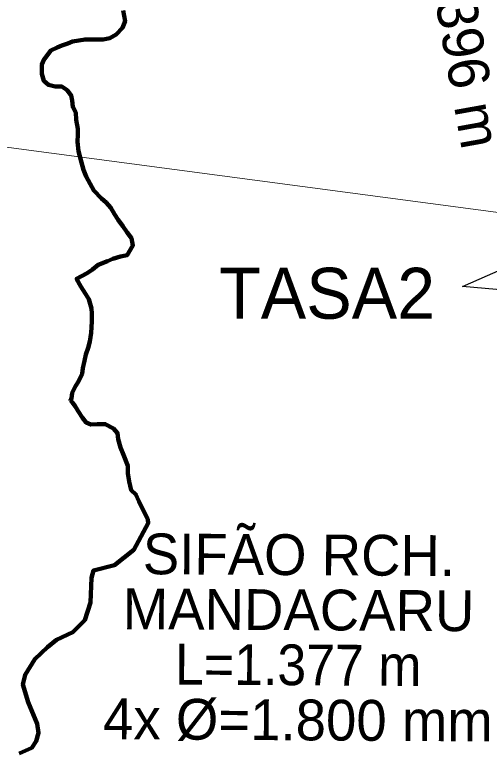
# Model space of a CAD drawing. Extents: x -1643653 to 4543381, y 1624270 to 13878484.
# Drawn here: x 736747 to 741400, y 8941082 to 8948296 of the extents above; entities that cross this region are included whole.
import ezdxf
from ezdxf.enums import TextEntityAlignment as Align

# ---------------------------------------------------------------- set-up
doc = ezdxf.new("R2010")
doc.units = 0
doc.header["$LTSCALE"] = 160
for name, color, linetype, lineweight in [('24', 7, 'Continuous', 25), ('50', 7, 'Continuous', 13), ('53', 7, 'Continuous', 106), ('54', 7, 'Continuous', 25), ('60', 7, 'Continuous', 13)]:
    doc.layers.add(name, color=color, linetype=linetype, lineweight=lineweight)

msp = doc.modelspace()

# ---------------------------------------------------------------- linework, layer by layer
at = {"layer": '24', "lineweight": 53}
for points in [[(737810.3, 8948336.6), (737829.9, 8948234.6), (737804, 8948168.5), (737742.6, 8948102.7), (737681.3, 8948067.4), (737615.1, 8948052.6), (737564.2, 8948052.9), (737508.3, 8948053.2), (737437.1, 8948053.7), (737314.9, 8948034), (737269, 8948014), (737207.8, 8947994), (737161.9, 8947973.9), (737100.6, 8947943.7), (737033.9, 8947852.4), (737013.2, 8947806.7), (737012.6, 8947715.1), (737032.5, 8947648.7), (737078, 8947607.7), (737144, 8947592), (737210.1, 8947591.6), (737260.7, 8947555.7), (737301, 8947504.5), (737310.8, 8947453.5), (737315.5, 8947392.4), (737345.6, 8947336.2), (737350.2, 8947264.9), (737364.9, 8947178.2), (737364.5, 8947122.2), (737364, 8947050.9), (737373.5, 8946959.2), (737403.3, 8946847), (737423.1, 8946775.6), (737448.1, 8946709.2), (737488.3, 8946637.7), (737523.4, 8946571.2), (737599.2, 8946494.4), (737644.7, 8946453.4), (737690.1, 8946402.2), (737725.3, 8946340.8), (737760.5, 8946284.6), (737805.8, 8946223.2), (737851.2, 8946161.8), (737891.5, 8946105.6), (737906, 8946034), (737906, 8946034)], [(737906, 8946034), (737850.6, 8945938.3), (737784.3, 8945923.5), (737707.9, 8945903.6), (737656.9, 8945878.4), (737565.1, 8945843.3), (737508.8, 8945797.8), (737457.7, 8945762.5), (737354.3, 8945707.2), (737354.3, 8945707.2), (737354.5, 8945706.8)], [(737354.5, 8945706.8), (737394.5, 8945630.5), (737439.8, 8945559), (737475, 8945507.8), (737499.8, 8945416), (737504.6, 8945365.1), (737504, 8945288.7), (737498.2, 8945176.7), (737482.3, 8945090.2), (737466.6, 8945029.2), (737445.8, 8944963.1), (737430.2, 8944902.1), (737414.4, 8944830.9), (737408.9, 8944774.9), (737372.8, 8944698.8), (737342, 8944653.1), (737311, 8944587.1), (737305.5, 8944531.1), (737295.3, 8944521), (737294.5, 8944512.4)], [(737294.5, 8944512.4), (737310.4, 8944496.3), (737340.7, 8944455.3), (737370.9, 8944409.3), (737411.1, 8944342.9), (737446.4, 8944296.8), (737492, 8944276.2), (737558.2, 8944280.9), (737634.4, 8944280.4), (737715.5, 8944239.2), (737755.9, 8944193.1), (737760.6, 8944132), (737785.4, 8944050.3), (737815.4, 8943978.8), (737855.4, 8943871.7), (737854.9, 8943800.4), (737869.6, 8943718.8), (737889.3, 8943632.1), (737934.8, 8943591.1), (737964.9, 8943524.7), (738014.8, 8943418.8), (738014.7, 8943418.2), (738014.8, 8943418.8)], [(738014.8, 8943418.8), (738029.4, 8943395.5), (738053.2, 8943344.5), (738056.5, 8943309.6), (737913.6, 8943047.9), (737725.2, 8942897.3), (737520.8, 8942846.1), (737498.9, 8942773.1), (737491.6, 8942531.9), (737433.2, 8942356.6), (737316.4, 8942239.7), (737155.8, 8942166.6), (737068.3, 8942093.6), (736944.2, 8941976.7), (736849.3, 8941823.2), (736827.4, 8941728.2), (736878.5, 8941552.9), (736966.1, 8941341), (736980.7, 8941253.3), (736958.8, 8941172.9), (736915, 8941107.2), (736790.9, 8941048.7)]]:
    msp.add_lwpolyline(points, dxfattribs=at)
at = {"layer": '50'}
msp.add_lwpolyline([(743284.2, 8946117.2), (735848.9, 8947105.2), (732381.1, 8947105.2)], dxfattribs=at)
at = {"layer": '53'}
for points in [[(737810.3, 8948336.6), (737829.9, 8948234.6), (737804, 8948168.5), (737742.6, 8948102.7), (737681.3, 8948067.4), (737615.1, 8948052.6), (737564.2, 8948052.9), (737508.3, 8948053.2), (737437.1, 8948053.7), (737314.9, 8948034), (737269, 8948014), (737207.8, 8947994), (737161.9, 8947973.9), (737100.6, 8947943.7), (737033.9, 8947852.4), (737013.2, 8947806.7), (737012.6, 8947715.1), (737032.5, 8947648.7), (737078, 8947607.7), (737144, 8947592), (737210.1, 8947591.6), (737260.7, 8947555.7), (737301, 8947504.5), (737310.8, 8947453.5), (737315.5, 8947392.4), (737345.6, 8947336.2), (737350.2, 8947264.9), (737364.9, 8947178.2), (737364.5, 8947122.2), (737364, 8947050.9), (737373.5, 8946959.2), (737403.3, 8946847), (737423.1, 8946775.6), (737448.1, 8946709.2), (737488.3, 8946637.7), (737523.4, 8946571.2), (737599.2, 8946494.4), (737644.7, 8946453.4), (737690.1, 8946402.2), (737725.3, 8946340.8), (737760.5, 8946284.6), (737805.8, 8946223.2), (737851.2, 8946161.8), (737891.5, 8946105.6), (737906, 8946034), (737906, 8946034)], [(737810.3, 8948336.6), (737829.9, 8948234.6), (737804, 8948168.5), (737742.6, 8948102.7), (737681.3, 8948067.4), (737615.1, 8948052.6), (737564.2, 8948052.9), (737508.3, 8948053.2), (737437.1, 8948053.7), (737314.9, 8948034), (737269, 8948014), (737207.8, 8947994), (737161.9, 8947973.9), (737100.6, 8947943.7), (737033.9, 8947852.4), (737013.2, 8947806.7), (737012.6, 8947715.1), (737032.5, 8947648.7), (737078, 8947607.7), (737144, 8947592), (737210.1, 8947591.6), (737260.7, 8947555.7), (737301, 8947504.5), (737310.8, 8947453.5), (737315.5, 8947392.4), (737345.6, 8947336.2), (737350.2, 8947264.9), (737364.9, 8947178.2), (737364.5, 8947122.2), (737364, 8947050.9), (737373.5, 8946959.2), (737403.3, 8946847), (737423.1, 8946775.6), (737448.1, 8946709.2), (737488.3, 8946637.7), (737523.4, 8946571.2), (737599.2, 8946494.4), (737644.7, 8946453.4), (737690.1, 8946402.2), (737725.3, 8946340.8), (737760.5, 8946284.6), (737805.8, 8946223.2), (737851.2, 8946161.8), (737891.5, 8946105.6), (737906, 8946034), (737906, 8946034)], [(737810.3, 8948336.6), (737829.9, 8948234.6), (737804, 8948168.5), (737742.6, 8948102.7), (737681.3, 8948067.4), (737615.1, 8948052.6), (737564.2, 8948052.9), (737508.3, 8948053.2), (737437.1, 8948053.7), (737314.9, 8948034), (737269, 8948014), (737207.8, 8947994), (737161.9, 8947973.9), (737100.6, 8947943.7), (737033.9, 8947852.4), (737013.2, 8947806.7), (737012.6, 8947715.1), (737032.5, 8947648.7), (737078, 8947607.7), (737144, 8947592), (737210.1, 8947591.6), (737260.7, 8947555.7), (737301, 8947504.5), (737310.8, 8947453.5), (737315.5, 8947392.4), (737345.6, 8947336.2), (737350.2, 8947264.9), (737364.9, 8947178.2), (737364.5, 8947122.2), (737364, 8947050.9), (737373.5, 8946959.2), (737403.3, 8946847), (737423.1, 8946775.6), (737448.1, 8946709.2), (737488.3, 8946637.7), (737523.4, 8946571.2), (737599.2, 8946494.4), (737644.7, 8946453.4), (737690.1, 8946402.2), (737725.3, 8946340.8), (737760.5, 8946284.6), (737805.8, 8946223.2), (737851.2, 8946161.8), (737891.5, 8946105.6), (737906, 8946034), (737906, 8946034)], [(737906, 8946034), (737850.6, 8945938.3), (737784.3, 8945923.5), (737707.9, 8945903.6), (737656.9, 8945878.4), (737565.1, 8945843.3), (737508.8, 8945797.8), (737457.7, 8945762.5), (737354.3, 8945707.2), (737354.3, 8945707.2), (737354.5, 8945706.8)], [(737906, 8946034), (737850.6, 8945938.3), (737784.3, 8945923.5), (737707.9, 8945903.6), (737656.9, 8945878.4), (737565.1, 8945843.3), (737508.8, 8945797.8), (737457.7, 8945762.5), (737354.3, 8945707.2), (737354.3, 8945707.2), (737354.5, 8945706.8)], [(737906, 8946034), (737850.6, 8945938.3), (737784.3, 8945923.5), (737707.9, 8945903.6), (737656.9, 8945878.4), (737565.1, 8945843.3), (737508.8, 8945797.8), (737457.7, 8945762.5), (737354.3, 8945707.2), (737354.3, 8945707.2), (737354.5, 8945706.8)], [(737354.5, 8945706.8), (737394.5, 8945630.5), (737439.8, 8945559), (737475, 8945507.8), (737499.8, 8945416), (737504.6, 8945365.1), (737504, 8945288.7), (737498.2, 8945176.7), (737482.3, 8945090.2), (737466.6, 8945029.2), (737445.8, 8944963.1), (737430.2, 8944902.1), (737414.4, 8944830.9), (737408.9, 8944774.9), (737372.8, 8944698.8), (737342, 8944653.1), (737311, 8944587.1), (737305.5, 8944531.1), (737295.3, 8944521), (737294.5, 8944512.4)], [(737354.5, 8945706.8), (737394.5, 8945630.5), (737439.8, 8945559), (737475, 8945507.8), (737499.8, 8945416), (737504.6, 8945365.1), (737504, 8945288.7), (737498.2, 8945176.7), (737482.3, 8945090.2), (737466.6, 8945029.2), (737445.8, 8944963.1), (737430.2, 8944902.1), (737414.4, 8944830.9), (737408.9, 8944774.9), (737372.8, 8944698.8), (737342, 8944653.1), (737311, 8944587.1), (737305.5, 8944531.1), (737295.3, 8944521), (737294.5, 8944512.4)], [(737354.5, 8945706.8), (737394.5, 8945630.5), (737439.8, 8945559), (737475, 8945507.8), (737499.8, 8945416), (737504.6, 8945365.1), (737504, 8945288.7), (737498.2, 8945176.7), (737482.3, 8945090.2), (737466.6, 8945029.2), (737445.8, 8944963.1), (737430.2, 8944902.1), (737414.4, 8944830.9), (737408.9, 8944774.9), (737372.8, 8944698.8), (737342, 8944653.1), (737311, 8944587.1), (737305.5, 8944531.1), (737295.3, 8944521), (737294.5, 8944512.4)], [(737294.5, 8944512.4), (737310.4, 8944496.3), (737340.7, 8944455.3), (737370.9, 8944409.3), (737411.1, 8944342.9), (737446.4, 8944296.8), (737492, 8944276.2), (737558.2, 8944280.9), (737634.4, 8944280.4), (737715.5, 8944239.2), (737755.9, 8944193.1), (737760.6, 8944132), (737785.4, 8944050.3), (737815.4, 8943978.8), (737855.4, 8943871.7), (737854.9, 8943800.4), (737869.6, 8943718.8), (737889.3, 8943632.1), (737934.8, 8943591.1), (737964.9, 8943524.7), (738014.8, 8943418.8), (738014.7, 8943418.2), (738014.8, 8943418.8)], [(737294.5, 8944512.4), (737310.4, 8944496.3), (737340.7, 8944455.3), (737370.9, 8944409.3), (737411.1, 8944342.9), (737446.4, 8944296.8), (737492, 8944276.2), (737558.2, 8944280.9), (737634.4, 8944280.4), (737715.5, 8944239.2), (737755.9, 8944193.1), (737760.6, 8944132), (737785.4, 8944050.3), (737815.4, 8943978.8), (737855.4, 8943871.7), (737854.9, 8943800.4), (737869.6, 8943718.8), (737889.3, 8943632.1), (737934.8, 8943591.1), (737964.9, 8943524.7), (738014.8, 8943418.8), (738014.7, 8943418.2), (738014.8, 8943418.8)], [(737294.5, 8944512.4), (737310.4, 8944496.3), (737340.7, 8944455.3), (737370.9, 8944409.3), (737411.1, 8944342.9), (737446.4, 8944296.8), (737492, 8944276.2), (737558.2, 8944280.9), (737634.4, 8944280.4), (737715.5, 8944239.2), (737755.9, 8944193.1), (737760.6, 8944132), (737785.4, 8944050.3), (737815.4, 8943978.8), (737855.4, 8943871.7), (737854.9, 8943800.4), (737869.6, 8943718.8), (737889.3, 8943632.1), (737934.8, 8943591.1), (737964.9, 8943524.7), (738014.8, 8943418.8), (738014.7, 8943418.2), (738014.8, 8943418.8)], [(738014.8, 8943418.8), (738029.4, 8943395.5), (738053.2, 8943344.5), (738056.5, 8943309.6), (737913.6, 8943047.9), (737725.2, 8942897.3), (737520.8, 8942846.1), (737498.9, 8942773.1), (737491.6, 8942531.9), (737433.2, 8942356.6), (737316.4, 8942239.7), (737155.8, 8942166.6), (737068.3, 8942093.6), (736944.2, 8941976.7), (736849.3, 8941823.2), (736827.4, 8941728.2), (736878.5, 8941552.9), (736966.1, 8941341), (736980.7, 8941253.3), (736958.8, 8941172.9), (736915, 8941107.2), (736790.9, 8941048.7)], [(738014.8, 8943418.8), (738029.4, 8943395.5), (738053.2, 8943344.5), (738056.5, 8943309.6), (737913.6, 8943047.9), (737725.2, 8942897.3), (737520.8, 8942846.1), (737498.9, 8942773.1), (737491.6, 8942531.9), (737433.2, 8942356.6), (737316.4, 8942239.7), (737155.8, 8942166.6), (737068.3, 8942093.6), (736944.2, 8941976.7), (736849.3, 8941823.2), (736827.4, 8941728.2), (736878.5, 8941552.9), (736966.1, 8941341), (736980.7, 8941253.3), (736958.8, 8941172.9), (736915, 8941107.2), (736790.9, 8941048.7)], [(738014.8, 8943418.8), (738029.4, 8943395.5), (738053.2, 8943344.5), (738056.5, 8943309.6), (737913.6, 8943047.9), (737725.2, 8942897.3), (737520.8, 8942846.1), (737498.9, 8942773.1), (737491.6, 8942531.9), (737433.2, 8942356.6), (737316.4, 8942239.7), (737155.8, 8942166.6), (737068.3, 8942093.6), (736944.2, 8941976.7), (736849.3, 8941823.2), (736827.4, 8941728.2), (736878.5, 8941552.9), (736966.1, 8941341), (736980.7, 8941253.3), (736958.8, 8941172.9), (736915, 8941107.2), (736790.9, 8941048.7)]]:
    msp.add_lwpolyline(points, dxfattribs=at)
at = {"layer": '54'}
msp.add_lwpolyline([(742398.8, 8945520.8), (741137.9, 8945629.4), (742305.7, 8946145.4)], close=True, dxfattribs=at)
at = {"layer": '60', "lineweight": 25}
msp.add_spline([(814781, 9009175.5), (814787.2, 9009173.4), (814796.9, 9009173.4), (814799.4, 9009172.4), (814805.1, 9009174.5), (814805.6, 9009176.5), (814811.7, 9009179.5), (814811.7, 9009179.5), (814801.5, 9009181), (814790.7, 9009181.5), (814784.1, 9009183.1), (814777.4, 9009185.1), (814778.4, 9009175.5)], degree=3, dxfattribs=at)

# ---------------------------------------------------------------- texts
at = {"layer": '50'}
msp.add_text('L=8.396 m', height=400, rotation=280.171, dxfattribs=at).set_placement((740683.5, 8949462.7))
for s, p in [('SIFÃO RCH.', (739532.7, 8942799.6)), ('MANDACARU', (739529.4, 8942259.6)), ('4x Ø=1.800 mm', (739522.9, 8941179.7))]:
    msp.add_text(s, height=400, rotation=359.655, dxfattribs=at).set_placement(p, align=Align.CENTER)
at = {"layer": '50', "width": 0.95}
msp.add_text('L=1.377 m', height=400, rotation=359.655, dxfattribs=at).set_placement((739526.2, 8941719.6), align=Align.CENTER)
at = {"layer": '54'}
msp.add_text('TASA2', height=500, dxfattribs=at).set_placement((739810.1, 8945314.3), align=Align.CENTER)

doc.saveas('drawing.dxf')
